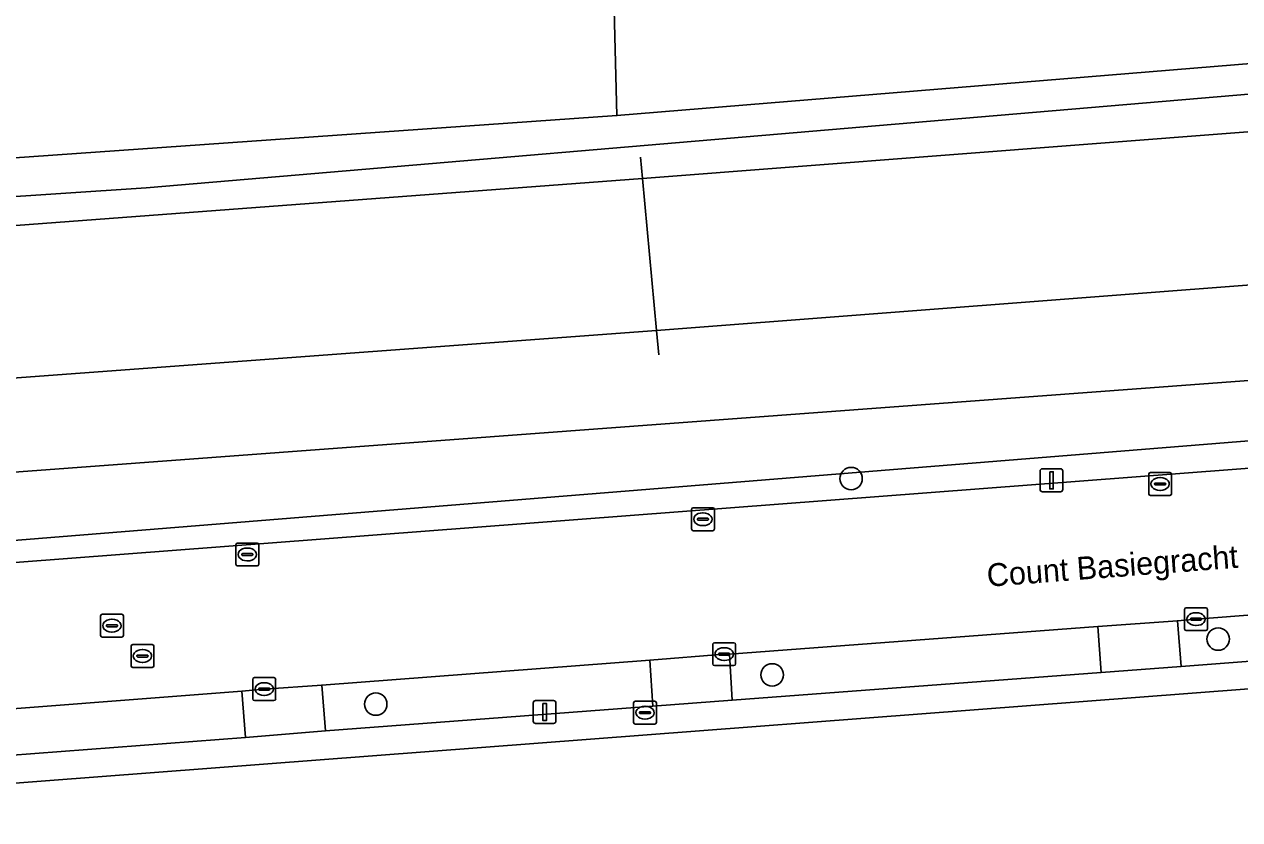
# Model space of a CAD drawing. Extents: x 160455 to 162082, y 388339 to 389736.
# Drawn here: x 160656 to 160709.2, y 389481.4 to 389516.2 of the extents above; entities that cross this region are included whole.
import ezdxf

# ---------------------------------------------------------------- set-up
doc = ezdxf.new("R2010")
doc.units = 0
for name, color, linetype in [('IMGEO_Boom', 7, 'Continuous'), ('IMGEO_Brandkraan', 7, 'Continuous'), ('IMGEO_Erf', 7, 'Continuous'), ('IMGEO_Gemengd_bos', 7, 'Continuous'), ('IMGEO_Groenvoorziening', 7, 'Continuous'), ('IMGEO_Kolk', 7, 'Continuous'), ('IMGEO_Lichtmast', 7, 'Continuous'), ('IMGEO_Oever', 7, 'Continuous'), ('IMGEO_Openbare_ruimte_label', 7, 'Continuous'), ('IMGEO_Parkeervlak_open', 7, 'Continuous'), ('IMGEO_Rijbaan_lokaal_gesloten', 7, 'Continuous'), ('IMGEO_Rioolput', 7, 'Continuous'), ('IMGEO_Stuw', 7, 'Continuous'), ('IMGEO_Voetpad_open', 7, 'Continuous'), ('IMGEO_Waterloop', 7, 'Continuous')]:
    doc.layers.add(name, color=color, linetype=linetype)

msp = doc.modelspace()

# ---------------------------------------------------------------- linework, layer by layer
at = {"layer": 'IMGEO_Boom'}
for centre in [(160692.173, 389496.316), (160708.216, 389489.304), (160688.721, 389487.739), (160671.396, 389486.46)]:
    msp.add_circle(centre, 0.489, dxfattribs=at)
at = {"layer": 'IMGEO_Brandkraan'}
for p, q in [((160682.664, 389485.661), (160682.664, 389486.513)), ((160682.739, 389486.587), (160683.591, 389486.587)), ((160683.152, 389486.367), (160683.177, 389486.367)), ((160683.665, 389486.513), (160683.665, 389485.661)), ((160682.923, 389486.081), (160682.923, 389486.093)), ((160683.361, 389486.044), (160682.963, 389486.044)), ((160682.966, 389486.13), (160683.364, 389486.13)), ((160683.175, 389485.807), (160683.15, 389485.807)), ((160683.407, 389486.093), (160683.407, 389486.081)), ((160683.591, 389485.587), (160682.739, 389485.587))]:
    msp.add_line(p, q, dxfattribs=at)
for points in [[(160682.664, 389485.661), (160682.664, 389486.513)], [(160682.739, 389486.587), (160683.591, 389486.587)], [(160683.665, 389486.513), (160683.665, 389485.661)], [(160683.591, 389485.587), (160682.739, 389485.587)]]:
    msp.add_lwpolyline(points, dxfattribs=at)
for centre, radius, start, end in [((160682.741, 389486.511), 0.0765, 91.552, 178.448), ((160682.741, 389486.511), 0.0765, 91.552, 178.448), ((160683.589, 389486.511), 0.0765, 1.552, 88.448), ((160683.589, 389486.511), 0.0765, 1.552, 88.448), ((160682.963, 389486.09), 0.0403, 85.8775, 175.7526), ((160682.96, 389486.08), 0.0366, 178.938, 274.7102), ((160683.364, 389486.087), 0.043, 264.8664, 352.4533), ((160683.368, 389486.092), 0.0386, 1.7309, 96.639), ((160682.741, 389485.663), 0.0765, 181.552, 268.448), ((160682.741, 389485.663), 0.0765, 181.552, 268.448), ((160683.589, 389485.663), 0.0765, 271.552, 358.448), ((160683.589, 389485.663), 0.0765, 271.552, 358.448)]:
    msp.add_arc(centre, radius, start, end, dxfattribs=at)
for centre, major_axis, ratio, start_param, end_param in [((160683.151, 389486.087), (-0.387, 0.002), 0.722429, 4.712389, 7.853982), ((160683.176, 389486.087), (-0.39, 0.002), 0.717154, 1.570796, 4.712389)]:
    msp.add_ellipse(centre, major_axis=major_axis, ratio=ratio, start_param=start_param, end_param=end_param, dxfattribs=at)
at = {"layer": 'IMGEO_Erf'}
msp.add_lwpolyline([(160731.24, 389488.764), (160726.138, 389488.402), (160652.174, 389482.75), (160651.96, 389482.734), (160648.556, 389482.474), (160648.021, 389482.433), (160605.569, 389479.205), (160603.316, 389479.025), (160602.331, 389477.241), (160581.612, 389439.277), (160636.917, 389409.035), (160640.957, 389416.393)], dxfattribs=at)
at = {"layer": 'IMGEO_Gemengd_bos'}
for points in [[(160627.75, 389533.055), (160607.13, 389506.932), (160681.937, 389512.184), (160681.818, 389516.796), (160658.629, 389518.068), (160657.893, 389518.108)], [(160730.63, 389519.032), (160702.058, 389517.397), (160681.818, 389516.796), (160681.937, 389512.184), (160722.953, 389515.542)]]:
    msp.add_lwpolyline(points, dxfattribs=at)
at = {"layer": 'IMGEO_Groenvoorziening'}
for points in [[(160722.953, 389515.542), (160681.937, 389512.184), (160607.13, 389506.932)], [(160621.404, 389506.376), (160661.358, 389509.016), (160697.011, 389512.059), (160728.084, 389514.695), (160734.762, 389514.957), (160738.002, 389514.977), (160745.424, 389514.551), (160753.479, 389513.609), (160761.595, 389512.577), (160769.727, 389511.047), (160789.359, 389504.875), (160802.397, 389499.455), (160814.091, 389494.526), (160819.752, 389491.721), (160826.019, 389488.64), (160838.873, 389481.282), (160848.924, 389475.97), (160861.351, 389468.172), (160878.942, 389456.33), (160888.506, 389450.118), (160899.169, 389442.36), (160908.436, 389435.434)], [(160726.418, 389501.849), (160701.509, 389500), (160611.034, 389493.284), (160603.378, 389489.398), (160726.524, 389499.343)], [(160726.524, 389499.343), (160603.378, 389489.398), (160602.807, 389488.614), (160726.556, 389498.07)]]:
    msp.add_lwpolyline(points, dxfattribs=at)
at = {"layer": 'IMGEO_Kolk'}
for p, q in [((160705.178, 389495.654), (160705.178, 389496.506)), ((160705.253, 389496.58), (160706.105, 389496.58)), ((160706.179, 389496.506), (160706.179, 389495.654)), ((160705.437, 389496.074), (160705.437, 389496.086)), ((160705.875, 389496.037), (160705.477, 389496.037)), ((160705.48, 389496.123), (160705.878, 389496.123)), ((160705.666, 389496.36), (160705.691, 389496.36)), ((160705.921, 389496.086), (160705.921, 389496.074)), ((160706.105, 389495.58), (160705.253, 389495.58)), ((160705.689, 389495.8), (160705.664, 389495.8)), ((160685.195, 389494.115), (160685.195, 389494.967)), ((160685.27, 389495.041), (160686.122, 389495.041)), ((160685.683, 389494.821), (160685.708, 389494.821)), ((160686.196, 389494.967), (160686.196, 389494.115)), ((160685.454, 389494.535), (160685.454, 389494.547)), ((160685.892, 389494.498), (160685.494, 389494.498)), ((160685.497, 389494.584), (160685.895, 389494.584)), ((160685.706, 389494.261), (160685.681, 389494.261)), ((160685.938, 389494.547), (160685.938, 389494.535)), ((160686.122, 389494.041), (160685.27, 389494.041)), ((160665.278, 389492.574), (160665.278, 389493.426)), ((160665.353, 389493.5), (160666.205, 389493.5)), ((160665.766, 389493.28), (160665.791, 389493.28)), ((160666.279, 389493.426), (160666.279, 389492.574)), ((160665.537, 389492.994), (160665.537, 389493.006)), ((160665.975, 389492.957), (160665.577, 389492.957)), ((160665.58, 389493.043), (160665.978, 389493.043)), ((160665.789, 389492.72), (160665.764, 389492.72)), ((160666.021, 389493.006), (160666.021, 389492.994)), ((160666.205, 389492.5), (160665.353, 389492.5)), ((160706.745, 389489.749), (160706.745, 389490.601)), ((160706.82, 389490.675), (160707.672, 389490.675)), ((160707.746, 389490.601), (160707.746, 389489.749)), ((160707.004, 389490.169), (160707.004, 389490.181)), ((160707.442, 389490.132), (160707.044, 389490.132)), ((160707.047, 389490.218), (160707.445, 389490.218)), ((160707.233, 389490.455), (160707.258, 389490.455)), ((160707.488, 389490.181), (160707.488, 389490.169)), ((160707.672, 389489.675), (160706.82, 389489.675)), ((160707.256, 389489.895), (160707.231, 389489.895)), ((160686.124, 389488.22), (160686.124, 389489.072)), ((160686.199, 389489.146), (160687.051, 389489.146)), ((160687.125, 389489.072), (160687.125, 389488.22)), ((160686.383, 389488.64), (160686.383, 389488.652)), ((160686.821, 389488.603), (160686.423, 389488.603)), ((160686.426, 389488.689), (160686.824, 389488.689)), ((160686.612, 389488.926), (160686.637, 389488.926)), ((160686.867, 389488.652), (160686.867, 389488.64)), ((160687.051, 389488.146), (160686.199, 389488.146)), ((160686.635, 389488.366), (160686.61, 389488.366)), ((160666.019, 389486.692), (160666.019, 389487.544)), ((160666.094, 389487.618), (160666.946, 389487.618)), ((160666.507, 389487.398), (160666.532, 389487.398)), ((160667.02, 389487.544), (160667.02, 389486.692)), ((160666.278, 389487.112), (160666.278, 389487.124)), ((160666.716, 389487.075), (160666.318, 389487.075)), ((160666.321, 389487.161), (160666.719, 389487.161)), ((160666.53, 389486.838), (160666.505, 389486.838)), ((160666.762, 389487.124), (160666.762, 389487.112)), ((160666.946, 389486.618), (160666.094, 389486.618))]:
    msp.add_line(p, q, dxfattribs=at)
for points in [[(160705.178, 389495.654), (160705.178, 389496.506)], [(160705.253, 389496.58), (160706.105, 389496.58)], [(160706.179, 389496.506), (160706.179, 389495.654)], [(160706.105, 389495.58), (160705.253, 389495.58)], [(160685.195, 389494.115), (160685.195, 389494.967)], [(160685.27, 389495.041), (160686.122, 389495.041)], [(160686.196, 389494.967), (160686.196, 389494.115)], [(160686.122, 389494.041), (160685.27, 389494.041)], [(160665.278, 389492.574), (160665.278, 389493.426)], [(160665.353, 389493.5), (160666.205, 389493.5)], [(160666.279, 389493.426), (160666.279, 389492.574)], [(160666.205, 389492.5), (160665.353, 389492.5)], [(160706.745, 389489.749), (160706.745, 389490.601)], [(160706.82, 389490.675), (160707.672, 389490.675)], [(160707.746, 389490.601), (160707.746, 389489.749)], [(160707.672, 389489.675), (160706.82, 389489.675)], [(160686.124, 389488.22), (160686.124, 389489.072)], [(160686.199, 389489.146), (160687.051, 389489.146)], [(160687.125, 389489.072), (160687.125, 389488.22)], [(160687.051, 389488.146), (160686.199, 389488.146)], [(160666.019, 389486.692), (160666.019, 389487.544)], [(160666.094, 389487.618), (160666.946, 389487.618)], [(160667.02, 389487.544), (160667.02, 389486.692)], [(160666.946, 389486.618), (160666.094, 389486.618)]]:
    msp.add_lwpolyline(points, dxfattribs=at)
for centre, radius, start, end in [((160705.255, 389496.504), 0.0765, 91.552, 178.448), ((160705.255, 389496.504), 0.0765, 91.552, 178.448), ((160706.103, 389496.504), 0.0765, 1.552, 88.448), ((160706.103, 389496.504), 0.0765, 1.552, 88.448), ((160705.477, 389496.083), 0.0403, 85.8775, 175.7526), ((160705.474, 389496.073), 0.0366, 178.938, 274.7102), ((160705.878, 389496.08), 0.043, 264.8664, 352.4533), ((160705.882, 389496.085), 0.0386, 1.7309, 96.639), ((160705.255, 389495.656), 0.0765, 181.552, 268.448), ((160705.255, 389495.656), 0.0765, 181.552, 268.448), ((160706.103, 389495.656), 0.0765, 271.552, 358.448), ((160706.103, 389495.656), 0.0765, 271.552, 358.448), ((160685.272, 389494.965), 0.0765, 91.552, 178.448), ((160685.272, 389494.965), 0.0765, 91.552, 178.448), ((160686.12, 389494.965), 0.0765, 1.552, 88.448), ((160686.12, 389494.965), 0.0765, 1.552, 88.448), ((160685.494, 389494.544), 0.0403, 85.8775, 175.7526), ((160685.491, 389494.534), 0.0366, 178.938, 274.7102), ((160685.895, 389494.541), 0.043, 264.8664, 352.4533), ((160685.899, 389494.546), 0.0386, 1.7309, 96.639), ((160685.272, 389494.117), 0.0765, 181.552, 268.448), ((160685.272, 389494.117), 0.0765, 181.552, 268.448), ((160686.12, 389494.117), 0.0765, 271.552, 358.448), ((160686.12, 389494.117), 0.0765, 271.552, 358.448), ((160665.355, 389493.424), 0.0765, 91.552, 178.448), ((160665.355, 389493.424), 0.0765, 91.552, 178.448), ((160666.203, 389493.424), 0.0765, 1.552, 88.448), ((160666.203, 389493.424), 0.0765, 1.552, 88.448), ((160665.577, 389493.003), 0.0403, 85.8775, 175.7526), ((160665.574, 389492.993), 0.0366, 178.938, 274.7102), ((160665.978, 389493), 0.043, 264.8664, 352.4533), ((160665.982, 389493.005), 0.0386, 1.7309, 96.639), ((160665.355, 389492.576), 0.0765, 181.552, 268.448), ((160665.355, 389492.576), 0.0765, 181.552, 268.448), ((160666.203, 389492.576), 0.0765, 271.552, 358.448), ((160666.203, 389492.576), 0.0765, 271.552, 358.448), ((160706.822, 389490.599), 0.0765, 91.552, 178.448), ((160706.822, 389490.599), 0.0765, 91.552, 178.448), ((160707.67, 389490.599), 0.0765, 1.552, 88.448), ((160707.67, 389490.599), 0.0765, 1.552, 88.448), ((160707.044, 389490.178), 0.0403, 85.8775, 175.7526), ((160707.041, 389490.168), 0.0366, 178.938, 274.7102), ((160707.445, 389490.175), 0.043, 264.8664, 352.4533), ((160707.449, 389490.18), 0.0386, 1.7309, 96.639), ((160706.822, 389489.751), 0.0765, 181.552, 268.448), ((160706.822, 389489.751), 0.0765, 181.552, 268.448), ((160707.67, 389489.751), 0.0765, 271.552, 358.448), ((160707.67, 389489.751), 0.0765, 271.552, 358.448), ((160686.201, 389489.07), 0.0765, 91.552, 178.448), ((160686.201, 389489.07), 0.0765, 91.552, 178.448), ((160687.049, 389489.07), 0.0765, 1.552, 88.448), ((160687.049, 389489.07), 0.0765, 1.552, 88.448), ((160686.423, 389488.649), 0.0403, 85.8775, 175.7526), ((160686.42, 389488.639), 0.0366, 178.938, 274.7102), ((160686.824, 389488.646), 0.043, 264.8664, 352.4533), ((160686.828, 389488.651), 0.0386, 1.7309, 96.639), ((160686.201, 389488.222), 0.0765, 181.552, 268.448), ((160686.201, 389488.222), 0.0765, 181.552, 268.448), ((160687.049, 389488.222), 0.0765, 271.552, 358.448), ((160687.049, 389488.222), 0.0765, 271.552, 358.448), ((160666.096, 389487.542), 0.0765, 91.552, 178.448), ((160666.096, 389487.542), 0.0765, 91.552, 178.448), ((160666.944, 389487.542), 0.0765, 1.552, 88.448), ((160666.944, 389487.542), 0.0765, 1.552, 88.448), ((160666.318, 389487.121), 0.0403, 85.8775, 175.7526), ((160666.315, 389487.111), 0.0366, 178.938, 274.7102), ((160666.719, 389487.118), 0.043, 264.8664, 352.4533), ((160666.723, 389487.123), 0.0386, 1.7309, 96.639), ((160666.096, 389486.694), 0.0765, 181.552, 268.448), ((160666.096, 389486.694), 0.0765, 181.552, 268.448), ((160666.944, 389486.694), 0.0765, 271.552, 358.448), ((160666.944, 389486.694), 0.0765, 271.552, 358.448)]:
    msp.add_arc(centre, radius, start, end, dxfattribs=at)
for centre, major_axis, ratio, start_param, end_param in [((160705.665, 389496.08), (-0.387, 0.002), 0.722429, 4.712389, 7.853982), ((160705.69, 389496.08), (-0.39, 0.002), 0.717154, 1.570796, 4.712389), ((160685.682, 389494.541), (-0.387, 0.002), 0.722429, 4.712389, 7.853982), ((160685.707, 389494.541), (-0.39, 0.002), 0.717154, 1.570796, 4.712389), ((160665.765, 389493), (-0.387, 0.002), 0.722429, 4.712389, 7.853982), ((160665.79, 389493), (-0.39, 0.002), 0.717154, 1.570796, 4.712389), ((160707.232, 389490.175), (-0.387, 0.002), 0.722429, 4.712389, 7.853982), ((160707.257, 389490.175), (-0.39, 0.002), 0.717154, 1.570796, 4.712389), ((160686.611, 389488.646), (-0.387, 0.002), 0.722429, 4.712389, 7.853982), ((160686.636, 389488.646), (-0.39, 0.002), 0.717154, 1.570796, 4.712389), ((160666.506, 389487.118), (-0.387, 0.002), 0.722429, 4.712389, 7.853982), ((160666.531, 389487.118), (-0.39, 0.002), 0.717154, 1.570796, 4.712389)]:
    msp.add_ellipse(centre, major_axis=major_axis, ratio=ratio, start_param=start_param, end_param=end_param, dxfattribs=at)
at = {"layer": 'IMGEO_Lichtmast'}
for p, q in [((160700.434, 389495.844), (160700.434, 389496.644)), ((160700.434, 389496.644), (160700.434, 389495.844)), ((160700.534, 389496.744), (160701.324, 389496.744)), ((160701.324, 389496.744), (160700.534, 389496.744)), ((160701.424, 389496.644), (160701.424, 389495.844)), ((160701.424, 389495.844), (160701.424, 389496.644)), ((160701.324, 389495.744), (160700.534, 389495.744)), ((160700.534, 389495.744), (160701.324, 389495.744)), ((160678.281, 389485.714), (160678.281, 389486.514)), ((160678.281, 389486.514), (160678.281, 389485.714)), ((160678.381, 389486.614), (160679.171, 389486.614)), ((160679.171, 389486.614), (160678.381, 389486.614)), ((160679.271, 389486.514), (160679.271, 389485.714)), ((160679.271, 389485.714), (160679.271, 389486.514)), ((160679.171, 389485.614), (160678.381, 389485.614)), ((160678.381, 389485.614), (160679.171, 389485.614))]:
    msp.add_line(p, q, dxfattribs=at)
for points in [[(160700.854, 389496.619), (160701.004, 389496.619), (160701.004, 389495.869), (160700.854, 389495.869), (160700.854, 389496.619)], [(160678.701, 389486.489), (160678.851, 389486.489), (160678.851, 389485.739), (160678.701, 389485.739), (160678.701, 389486.489)]]:
    msp.add_lwpolyline(points, dxfattribs=at)
for centre, start, end in [((160700.534, 389496.644), 90, 180), ((160700.534, 389496.644), 90, 180), ((160701.324, 389496.644), 0, 90), ((160701.324, 389496.644), 360, 90), ((160700.534, 389495.844), 180, 270), ((160700.534, 389495.844), 180, 270), ((160701.324, 389495.844), 270, 0), ((160701.324, 389495.844), 270, 0), ((160678.381, 389486.514), 90, 180), ((160678.381, 389486.514), 90, 180), ((160679.171, 389486.514), 0, 90), ((160679.171, 389486.514), 360, 90), ((160678.381, 389485.714), 180, 270), ((160678.381, 389485.714), 180, 270), ((160679.171, 389485.714), 270, 0), ((160679.171, 389485.714), 270, 0)]:
    msp.add_arc(centre, 0.1, start, end, dxfattribs=at)
at = {"layer": 'IMGEO_Oever'}
for points in [[(160563.77, 389523.671), (160560.26, 389520.957), (160565.1, 389515.015), (160565.784, 389514.673), (160570.446, 389512.027), (160590.785, 389500), (160597.563, 389495.992), (160603.947, 389492.832), (160611.034, 389493.284), (160701.509, 389500), (160726.418, 389501.849)], [(160848.262, 389474.709), (160838.385, 389480.097), (160825.438, 389487.411), (160819.41, 389490.775), (160813.837, 389493.655), (160807.054, 389496.747), (160802.397, 389499.455), (160789.359, 389504.875), (160769.727, 389511.047), (160761.595, 389512.577), (160753.479, 389513.609), (160745.424, 389514.551), (160738.002, 389514.977), (160734.762, 389514.957), (160728.084, 389514.695), (160697.011, 389512.059), (160661.358, 389509.016), (160621.404, 389506.376)], [(160721.224, 389505.673), (160683.672, 389502.79), (160646.057, 389500), (160605.401, 389496.91), (160599.164, 389500), (160575.539, 389513.173), (160573.024, 389514.705)], [(160606.701, 389503.706), (160683.051, 389509.434), (160722.361, 389512.456)]]:
    msp.add_lwpolyline(points, dxfattribs=at)
at = {"layer": 'IMGEO_Parkeervlak_open'}
for points in [[(160706.595, 389488.11), (160721.525, 389489.252), (160721.381, 389491.261), (160707.247, 389490.174), (160706.431, 389490.104)], [(160686.978, 389486.634), (160703.106, 389487.849), (160702.956, 389489.846), (160686.852, 389488.639)], [(160669.193, 389485.294), (160683.512, 389486.373), (160683.381, 389488.383), (160669.034, 389487.294)], [(160651.878, 389483.958), (160665.705, 389485.008), (160665.542, 389487.029), (160651.717, 389485.959)]]:
    msp.add_lwpolyline(points, close=True, dxfattribs=at)
at = {"layer": 'IMGEO_Rijbaan_lokaal_gesloten'}
for points in [[(160726.556, 389498.07), (160602.807, 389488.614)], [(160665.542, 389487.029), (160666.521, 389487.117), (160669.034, 389487.294), (160683.381, 389488.383), (160686.625, 389488.644), (160686.852, 389488.639), (160702.956, 389489.846), (160706.431, 389490.104), (160707.247, 389490.174), (160721.381, 389491.261), (160724.529, 389491.507), (160726.734, 389491.676), (160733.454, 389492.14)], [(160605.536, 389482.399), (160607.346, 389482.58), (160630.652, 389484.335), (160633.819, 389484.581), (160648.24, 389485.699), (160651.717, 389485.959), (160665.542, 389487.029)]]:
    msp.add_lwpolyline(points, dxfattribs=at)
at = {"layer": 'IMGEO_Rioolput'}
for p, q in [((160659.363, 389489.462), (160659.363, 389490.314)), ((160659.438, 389490.388), (160660.29, 389490.388)), ((160659.851, 389490.168), (160659.876, 389490.168)), ((160660.364, 389490.314), (160660.364, 389489.462)), ((160659.622, 389489.882), (160659.622, 389489.894)), ((160660.06, 389489.845), (160659.662, 389489.845)), ((160659.665, 389489.931), (160660.063, 389489.931)), ((160659.874, 389489.608), (160659.849, 389489.608)), ((160660.106, 389489.894), (160660.106, 389489.882)), ((160660.29, 389489.388), (160659.438, 389489.388)), ((160660.697, 389488.136), (160660.697, 389488.988)), ((160660.772, 389489.062), (160661.624, 389489.062)), ((160661.698, 389488.988), (160661.698, 389488.136)), ((160660.956, 389488.556), (160660.956, 389488.568)), ((160661.394, 389488.519), (160660.996, 389488.519)), ((160660.999, 389488.605), (160661.397, 389488.605)), ((160661.185, 389488.842), (160661.21, 389488.842)), ((160661.44, 389488.568), (160661.44, 389488.556)), ((160661.624, 389488.062), (160660.772, 389488.062)), ((160661.208, 389488.282), (160661.183, 389488.282))]:
    msp.add_line(p, q, dxfattribs=at)
for points in [[(160659.363, 389489.462), (160659.363, 389490.314)], [(160659.438, 389490.388), (160660.29, 389490.388)], [(160660.364, 389490.314), (160660.364, 389489.462)], [(160660.29, 389489.388), (160659.438, 389489.388)], [(160660.697, 389488.136), (160660.697, 389488.988)], [(160660.772, 389489.062), (160661.624, 389489.062)], [(160661.698, 389488.988), (160661.698, 389488.136)], [(160661.624, 389488.062), (160660.772, 389488.062)]]:
    msp.add_lwpolyline(points, dxfattribs=at)
for centre, radius, start, end in [((160659.44, 389490.312), 0.0765, 91.552, 178.448), ((160659.44, 389490.312), 0.0765, 91.552, 178.448), ((160660.288, 389490.312), 0.0765, 1.552, 88.448), ((160660.288, 389490.312), 0.0765, 1.552, 88.448), ((160659.662, 389489.891), 0.0403, 85.8775, 175.7526), ((160659.659, 389489.881), 0.0366, 178.938, 274.7102), ((160660.063, 389489.888), 0.043, 264.8664, 352.4533), ((160660.067, 389489.893), 0.0386, 1.7309, 96.639), ((160659.44, 389489.464), 0.0765, 181.552, 268.448), ((160659.44, 389489.464), 0.0765, 181.552, 268.448), ((160660.288, 389489.464), 0.0765, 271.552, 358.448), ((160660.288, 389489.464), 0.0765, 271.552, 358.448), ((160660.774, 389488.986), 0.0765, 91.552, 178.448), ((160660.774, 389488.986), 0.0765, 91.552, 178.448), ((160661.622, 389488.986), 0.0765, 1.552, 88.448), ((160661.622, 389488.986), 0.0765, 1.552, 88.448), ((160660.996, 389488.565), 0.0403, 85.8775, 175.7526), ((160660.993, 389488.555), 0.0366, 178.938, 274.7102), ((160661.397, 389488.562), 0.043, 264.8664, 352.4533), ((160661.401, 389488.567), 0.0386, 1.7309, 96.639), ((160660.774, 389488.138), 0.0765, 181.552, 268.448), ((160660.774, 389488.138), 0.0765, 181.552, 268.448), ((160661.622, 389488.138), 0.0765, 271.552, 358.448), ((160661.622, 389488.138), 0.0765, 271.552, 358.448)]:
    msp.add_arc(centre, radius, start, end, dxfattribs=at)
for centre, major_axis, ratio, start_param, end_param in [((160659.85, 389489.888), (-0.387, 0.002), 0.722429, 4.712389, 7.853982), ((160659.875, 389489.888), (-0.39, 0.002), 0.717154, 1.570796, 4.712389), ((160661.184, 389488.562), (-0.387, 0.002), 0.722429, 4.712389, 7.853982), ((160661.209, 389488.562), (-0.39, 0.002), 0.717154, 1.570796, 4.712389)]:
    msp.add_ellipse(centre, major_axis=major_axis, ratio=ratio, start_param=start_param, end_param=end_param, dxfattribs=at)
at = {"layer": 'IMGEO_Stuw'}
msp.add_lwpolyline([(160682.965, 389510.357), (160683.051, 389509.434), (160683.672, 389502.79), (160683.762, 389501.728)], dxfattribs=at)
at = {"layer": 'IMGEO_Voetpad_open'}
for points in [[(160733.25, 389490.105), (160729.654, 389489.868), (160724.692, 389489.51), (160721.525, 389489.252), (160706.595, 389488.11), (160703.106, 389487.849), (160686.978, 389486.634), (160683.512, 389486.373), (160669.193, 389485.294), (160665.705, 389485.008), (160651.878, 389483.958), (160648.397, 389483.685), (160633.975, 389482.576), (160630.791, 389482.315), (160605.722, 389480.432), (160603.875, 389480.278), (160603.316, 389479.025), (160605.569, 389479.205), (160648.021, 389482.433)], [(160648.021, 389482.433), (160648.556, 389482.474), (160651.96, 389482.734), (160652.174, 389482.75), (160726.138, 389488.402), (160731.24, 389488.764)]]:
    msp.add_lwpolyline(points, dxfattribs=at)
for points in [[(160706.595, 389488.11), (160706.431, 389490.104), (160702.956, 389489.846), (160703.106, 389487.849)], [(160686.978, 389486.634), (160686.852, 389488.639), (160686.625, 389488.644), (160683.381, 389488.383), (160683.512, 389486.373)], [(160665.542, 389487.029), (160665.705, 389485.008), (160669.193, 389485.294), (160669.034, 389487.294), (160666.521, 389487.117)]]:
    msp.add_lwpolyline(points, close=True, dxfattribs=at)
at = {"layer": 'IMGEO_Waterloop'}
msp.add_lwpolyline([(160683.051, 389509.434), (160606.701, 389503.706), (160604.45, 389503.537), (160577.465, 389517.479), (160575.221, 389518.779), (160573.024, 389514.705), (160575.539, 389513.173), (160599.164, 389500), (160605.401, 389496.91), (160646.057, 389500), (160683.672, 389502.79)], close=True, dxfattribs=at)
msp.add_lwpolyline([(160722.361, 389512.456), (160683.051, 389509.434), (160683.672, 389502.79), (160721.224, 389505.673)], dxfattribs=at)

# ---------------------------------------------------------------- texts
at = {"layer": 'IMGEO_Openbare_ruimte_label'}
msp.add_text('Count Basiegracht', height=1, rotation=4.3592, dxfattribs=at).set_placement((160698.141, 389491.587))

doc.saveas('drawing.dxf')
